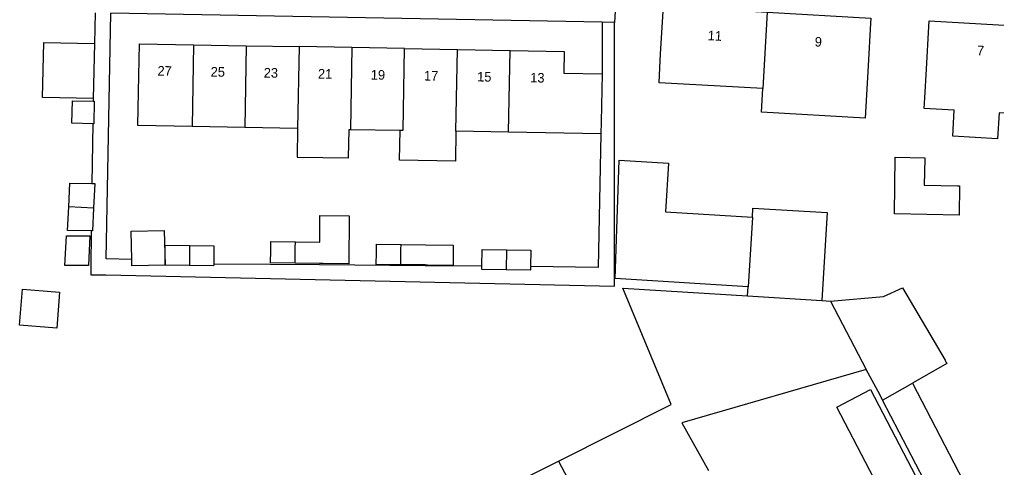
# Model space of a CAD drawing. Extents: x 163010 to 163853, y 382793 to 383982.
# Drawn here: x 163506.9 to 163608.7, y 383794.1 to 383840.7 of the extents above; entities that cross this region are included whole.
import ezdxf

# ---------------------------------------------------------------- set-up
doc = ezdxf.new("R2010")
doc.units = 0
for name, color, linetype in [('IMGEO_Pand', 7, 'Continuous'), ('IMGEO_Pand_nummerreeks', 7, 'Continuous'), ('IMGEO_Voetpad_open', 7, 'Continuous')]:
    doc.layers.add(name, color=color, linetype=linetype)

msp = doc.modelspace()

# ---------------------------------------------------------------- linework, layer by layer
at = {"layer": 'IMGEO_Pand'}
for points in [[(163584.33, 383833.54), (163573.53, 383834.16), (163573.62, 383835.7), (163573.7, 383837.15), (163573.99, 383842.14), (163584.8, 383841.51)], [(163584.8, 383841.51), (163595.6, 383840.89), (163595.57, 383840.35), (163595.31, 383835.9), (163595.14, 383832.91), (163595, 383830.48), (163584.2, 383831.1), (163584.33, 383833.54)], [(163584.8, 383841.51), (163584.33, 383833.54)], [(163612.06, 383831.96), (163611.99, 383830.84), (163608.97, 383831.02), (163608.81, 383828.33), (163604.13, 383828.6), (163604.29, 383831.3), (163601.16, 383831.48), (163601.22, 383832.58), (163601.39, 383835.58), (163601.65, 383840), (163601.68, 383840.6), (163612.52, 383839.97)], [(163514.58, 383832.5), (163509.3, 383832.61), (163509.42, 383838.34), (163514.7, 383838.23)], [(163514.7, 383838.23), (163514.58, 383832.5)], [(163524.87, 383829.6), (163519.22, 383829.7), (163519.29, 383833.22), (163519.38, 383838.22), (163525.02, 383838.11)], [(163525.02, 383838.11), (163524.87, 383829.6)], [(163525.02, 383838.11), (163530.52, 383838.01)], [(163530.52, 383838.01), (163530.37, 383829.5)], [(163530.52, 383838.01), (163536.02, 383837.91)], [(163536.02, 383837.91), (163535.87, 383829.4)], [(163541.52, 383837.81), (163536.02, 383837.91)], [(163541.52, 383837.81), (163541.37, 383829.3)], [(163547.02, 383837.71), (163541.52, 383837.81)], [(163546.55, 383829.2), (163546.87, 383829.2), (163547.02, 383837.71)], [(163547.02, 383837.71), (163552.52, 383837.61)], [(163552.36, 383829.1), (163552.52, 383837.61)], [(163552.52, 383837.61), (163558.02, 383837.51)], [(163557.86, 383829), (163558.02, 383837.51)], [(163558.02, 383837.51), (163563.66, 383837.41), (163563.62, 383835.16), (163567.59, 383835.08)], [(163567.59, 383835.08), (163567.5, 383830.08), (163567.48, 383828.82)], [(163514.54, 383829.89), (163512.35, 383829.94), (163512.4, 383832.27), (163514.58, 383832.23)], [(163514.58, 383832.23), (163514.67, 383832.23), (163514.62, 383829.89), (163514.54, 383829.89)], [(163530.37, 383829.5), (163524.87, 383829.6)], [(163535.87, 383829.4), (163530.37, 383829.5)], [(163535.87, 383829.4), (163535.81, 383826.42), (163541.18, 383826.32), (163541.24, 383829.3), (163541.37, 383829.3)], [(163541.37, 383829.3), (163546.55, 383829.2)], [(163552.36, 383829.1), (163552.31, 383825.98), (163546.49, 383826.09), (163546.55, 383829.2)], [(163557.86, 383829), (163552.36, 383829.1)], [(163567.48, 383828.82), (163557.86, 383829)], [(163582.82, 383812.91), (163568.95, 383813.77), (163569.37, 383826.08), (163574.53, 383825.77), (163574.22, 383820.71), (163583.26, 383820.15)], [(163598.05, 383820.49), (163598.15, 383826.41), (163601.21, 383826.35), (163601.21, 383826.24), (163601.17, 383823.49), (163604.62, 383823.43), (163604.85, 383823.42), (163604.8, 383820.37), (163598.05, 383820.49)], [(163512.02, 383821.24), (163512.14, 383823.7), (163514.44, 383823.68)], [(163514.44, 383823.68), (163514.74, 383823.68), (163514.6, 383821.1)], [(163514.36, 383818.75), (163511.89, 383818.77), (163512.02, 383821.24)], [(163514.6, 383821.1), (163512.02, 383821.24)], [(163514.6, 383821.1), (163514.48, 383818.75), (163514.36, 383818.75)], [(163583.26, 383820.15), (163583.32, 383821.1), (163591.05, 383820.63), (163590.48, 383811.48)], [(163535.64, 383817.58), (163538.17, 383817.55), (163538.2, 383820.33), (163541.25, 383820.3), (163541.19, 383815.3), (163538.53, 383815.34), (163538.14, 383815.34), (163535.6, 383815.37)], [(163583.26, 383820.15), (163582.82, 383812.91)], [(163518.59, 383815.76), (163518.52, 383818.71), (163521.97, 383818.78), (163522.05, 383815.17)], [(163511.6, 383815.13), (163511.77, 383818.23), (163514.23, 383818.21), (163514.07, 383815.11), (163511.6, 383815.13)], [(163522.05, 383815.17), (163522.07, 383817.24), (163524.62, 383817.22)], [(163524.62, 383817.22), (163524.59, 383815.13)], [(163524.62, 383817.22), (163527.15, 383817.18), (163527.13, 383815.27)], [(163535.6, 383815.37), (163533.06, 383815.4), (163533.08, 383816.7), (163533.08, 383817.04), (163533.09, 383817.61), (163535.64, 383817.58)], [(163535.6, 383815.37), (163535.62, 383816.51), (163535.63, 383817.01), (163535.64, 383817.58)], [(163546.61, 383815.21), (163544.07, 383815.24), (163544.09, 383816.49), (163544.09, 383816.84), (163544.1, 383817.33), (163546.65, 383817.3)], [(163546.65, 383817.3), (163549.18, 383817.27), (163552.09, 383817.23), (163552.07, 383815.14), (163549.41, 383815.17), (163549.15, 383815.18), (163546.61, 383815.21)], [(163546.61, 383815.21), (163546.64, 383816.44), (163546.64, 383816.81), (163546.65, 383817.3)], [(163555.07, 383815.06), (163555.09, 383816.79), (163557.64, 383816.76)], [(163557.64, 383816.76), (163557.6, 383814.68)], [(163557.64, 383816.76), (163560.17, 383816.73), (163560.14, 383815.02)], [(163522.05, 383815.17), (163522.05, 383815.16), (163518.6, 383815.08), (163518.59, 383815.76)], [(163524.59, 383815.13), (163522.05, 383815.17)], [(163527.13, 383815.27), (163527.12, 383815.1), (163524.59, 383815.13)], [(163557.6, 383814.68), (163555.06, 383814.71), (163555.07, 383815.06)], [(163560.14, 383815.02), (163560.14, 383814.65), (163557.6, 383814.68)], [(163510.77, 383808.61), (163506.89, 383808.91), (163507.19, 383812.65), (163511.07, 383812.35), (163510.77, 383808.61)], [(163563.04, 383794.74), (163574.81, 383800.65), (163569.75, 383812.77), (163582.76, 383811.96)], [(163582.76, 383811.96), (163582.82, 383812.91)], [(163591.41, 383811.42), (163596.93, 383811.91), (163598.9, 383812.8), (163603.33, 383805.26), (163603.38, 383805.18), (163603.46, 383805.04), (163603.52, 383804.94), (163599.93, 383802.89)], [(163582.76, 383811.96), (163590.48, 383811.48)], [(163590.48, 383811.48), (163591.41, 383811.42)], [(163591.41, 383811.42), (163595.13, 383804.29)], [(163595.13, 383804.29), (163575.89, 383798.75), (163578.68, 383793.79)], [(163596.82, 383801.12), (163596.57, 383801.61), (163595.13, 383804.29)], [(163596.82, 383801.12), (163599.93, 383802.89)], [(163599.93, 383802.89), (163607.14, 383789.03), (163603.99, 383787.39)], [(163600.72, 383792.35), (163597.2, 383790.51), (163592.05, 383800.39), (163595.57, 383802.22), (163600.72, 383792.35)], [(163602.91, 383789.43), (163596.82, 383801.12)], [(163550, 383788.18), (163563.04, 383794.74)], [(163563.04, 383794.74), (163566.72, 383787.81)]]:
    msp.add_lwpolyline(points, dxfattribs=at)
at = {"layer": 'IMGEO_Voetpad_open'}
for points in [[(163675.46, 383837.67), (163672.08, 383838.04), (163666.13, 383838.39), (163660.54, 383838.72), (163569.11, 383844.03), (163568.9, 383840.44)], [(163514.76, 383841.44), (163514.7, 383838.23)], [(163518.59, 383815.76), (163515.93, 383815.82), (163516.4, 383841.41)], [(163567.62, 383840.47), (163516.4, 383841.41)], [(163514.36, 383818.75), (163514.33, 383814.94), (163514.33, 383814.14), (163515.87, 383814.14), (163568.9, 383812.96), (163568.9, 383840.44)], [(163567.62, 383840.47), (163567.59, 383835.08)], [(163568.9, 383840.44), (163567.62, 383840.47)], [(163514.58, 383832.5), (163514.58, 383832.23)], [(163514.54, 383829.89), (163514.44, 383823.68)], [(163567.48, 383828.82), (163567.17, 383814.93), (163560.14, 383815.02)], [(163555.07, 383815.06), (163549.15, 383815.1), (163538.14, 383815.18), (163533.06, 383815.22), (163527.13, 383815.27)]]:
    msp.add_lwpolyline(points, dxfattribs=at)

# ---------------------------------------------------------------- texts
at = {"layer": 'IMGEO_Pand_nummerreeks'}
for s, rotation, p in [('11', 356.6998, (163578.58, 383838.59)), ('9', 356.6998, (163589.73, 383837.94)), ('7', 356.6998, (163606.64, 383837.03)), ('27', 358.9508, (163521.26, 383834.9)), ('25', 358.9508, (163526.8, 383834.8)), ('23', 358.9508, (163532.33, 383834.7)), ('21', 358.9515, (163537.98, 383834.59)), ('19', 358.9515, (163543.49, 383834.49)), ('17', 358.9515, (163549.03, 383834.39)), ('15', 358.9508, (163554.57, 383834.29)), ('13', 358.9508, (163560.1, 383834.19))]:
    msp.add_text(s, height=1, rotation=rotation, dxfattribs=at).set_placement(p)

doc.saveas('drawing.dxf')
